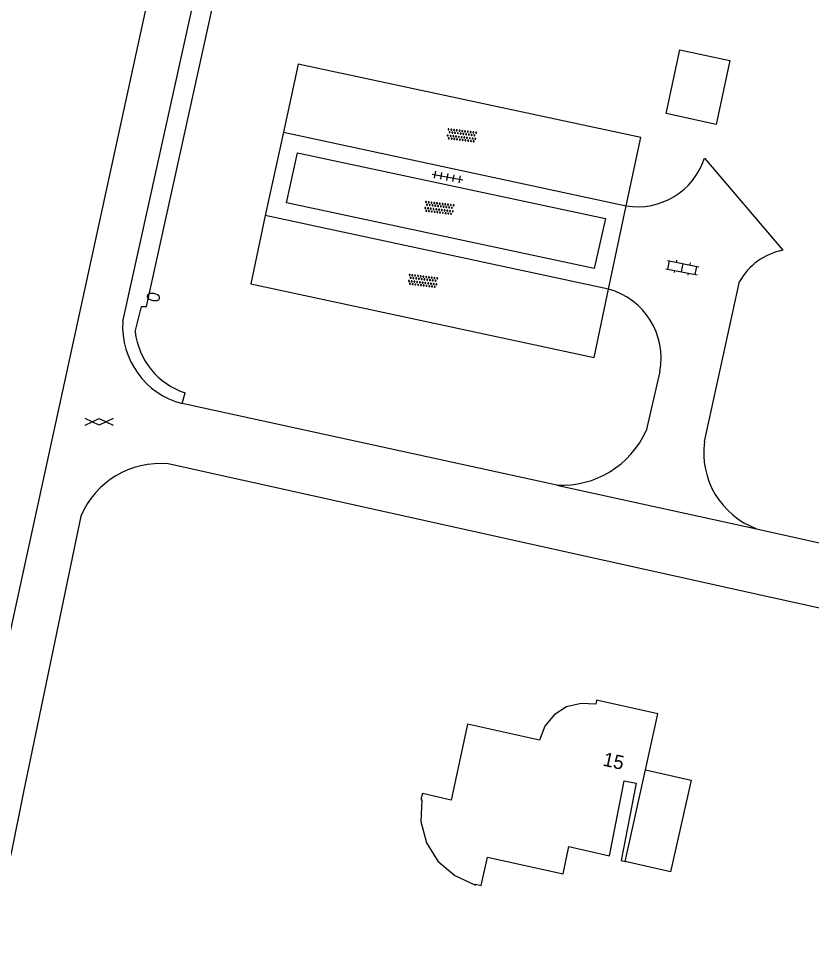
# Model space of a CAD drawing. Extents: x 124000 to 129000, y 395500 to 397503.
# Drawn here: x 128449.4 to 128506.4, y 396680.7 to 396747.8 of the extents above; entities that cross this region are included whole.
import ezdxf

# ---------------------------------------------------------------- set-up
doc = ezdxf.new("R2010")
doc.units = 0
for name, color, linetype in [('gg-anno-huisnummerreeks BGT', 7, 'Continuous'), ('gg-bbg-bijgebouw', 7, 'Continuous'), ('gg-bbg-hoofdgebouw', 7, 'Continuous'), ('gg-bbg-luifel en loopbrug', 7, 'Continuous'), ('gg-knt-verharding', 7, 'Continuous'), ('gt-grn-vlakafsluiter', 7, 'Continuous'), ('gt-symb-brandkraan', 7, 'Continuous'), ('gt-symb-gesloten verharding', 7, 'Continuous'), ('gt-symb-klinker verharding', 7, 'Continuous'), ('gt-symb-overige verharding', 7, 'Continuous'), ('gt-symb-tegel verharding', 7, 'Continuous')]:
    doc.layers.add(name, color=color, linetype=linetype)

# ---------------------------------------------------------------- blocks, each defined once
blk = doc.blocks.new('gt0-KL1')
at = {"layer": 'gt-symb-klinker verharding'}
for p, q in [((-1.15, 0.3), (1.15, 0.3)), ((-1, -0.3), (-1, 0.3)), ((-0.5, 0.3), (-0.5, 0.45)), ((0, -0.3), (0, 0.3)), ((0.5, 0.3), (0.5, 0.45)), ((1, -0.3), (1, 0.3)), ((-1.15, -0.3), (1.15, -0.3)), ((-0.5, -0.45), (-0.5, -0.3)), ((0.5, -0.45), (0.5, -0.3))]:
    blk.add_line(p, q, dxfattribs=at)
blk = doc.blocks.new('gt0-GESVH1')
at = {"layer": 'gt-symb-gesloten verharding'}
for p, q in [((-0.992, -0.261), (0.008, 0.239)), ((0.008, -0.261), (-0.992, 0.239)), ((0.008, 0.239), (1.008, -0.261)), ((1.008, 0.239), (0.008, -0.261))]:
    blk.add_line(p, q, dxfattribs=at)
blk = doc.blocks.new('gt0-BR')
at = {"layer": 'gt-symb-brandkraan'}
for centre, radius, start, end in [((-0.244, 0), 0.206, 107.56694, 252.43307), ((0.599, -2.664), 3, 106.89205, 107.56694), ((0, -0.691), 0.938, 73.10799, 106.89205), ((-0.599, -2.664), 3, 72.43309, 73.10799), ((0.244, 0), 0.206, 287.56695, 72.43309), ((0.599, 2.664), 3, 252.43307, 253.10797), ((0, 0.691), 0.938, 253.10797, 286.89206), ((-0.599, 2.664), 3, 286.89206, 287.56695)]:
    blk.add_arc(centre, radius, start, end, dxfattribs=at)
blk = doc.blocks.new('gt0-OVH')
at = {"layer": 'gt-symb-overige verharding'}
for points in [[(-0.972, 0.298), (-0.967, 0.308), (-0.965, 0.319), (-0.966, 0.33), (-0.971, 0.34), (-0.978, 0.348), (-0.988, 0.353), (-0.999, 0.355), (-1.01, 0.354), (-1.02, 0.349), (-1.028, 0.342), (-1.033, 0.332), (-1.035, 0.321), (-1.034, 0.31), (-1.029, 0.3), (-1.022, 0.292), (-1.012, 0.287), (-1.001, 0.285), (-0.99, 0.286), (-0.98, 0.291)], [(-0.872, 0.106), (-0.867, 0.116), (-0.865, 0.126), (-0.866, 0.137), (-0.871, 0.147), (-0.878, 0.156), (-0.888, 0.161), (-0.899, 0.163), (-0.91, 0.162), (-0.92, 0.157), (-0.928, 0.15), (-0.933, 0.14), (-0.935, 0.129), (-0.934, 0.118), (-0.929, 0.108), (-0.922, 0.1), (-0.912, 0.095), (-0.901, 0.092), (-0.89, 0.094), (-0.88, 0.098)], [(-0.772, 0.298), (-0.767, 0.308), (-0.765, 0.319), (-0.766, 0.33), (-0.771, 0.34), (-0.778, 0.348), (-0.788, 0.353), (-0.799, 0.355), (-0.81, 0.354), (-0.82, 0.349), (-0.828, 0.342), (-0.833, 0.332), (-0.835, 0.321), (-0.834, 0.31), (-0.829, 0.3), (-0.822, 0.292), (-0.812, 0.287), (-0.801, 0.285), (-0.79, 0.286), (-0.78, 0.291)], [(-0.672, 0.106), (-0.667, 0.116), (-0.665, 0.126), (-0.666, 0.137), (-0.671, 0.147), (-0.678, 0.156), (-0.688, 0.161), (-0.699, 0.163), (-0.71, 0.162), (-0.72, 0.157), (-0.728, 0.15), (-0.733, 0.14), (-0.735, 0.129), (-0.734, 0.118), (-0.729, 0.108), (-0.722, 0.1), (-0.712, 0.095), (-0.701, 0.092), (-0.69, 0.094), (-0.68, 0.098)], [(-0.572, 0.298), (-0.567, 0.308), (-0.565, 0.319), (-0.566, 0.33), (-0.571, 0.34), (-0.578, 0.348), (-0.588, 0.353), (-0.599, 0.355), (-0.61, 0.354), (-0.62, 0.349), (-0.628, 0.342), (-0.633, 0.332), (-0.635, 0.321), (-0.634, 0.31), (-0.629, 0.3), (-0.622, 0.292), (-0.612, 0.287), (-0.601, 0.285), (-0.59, 0.286), (-0.58, 0.291)], [(-0.472, 0.106), (-0.467, 0.116), (-0.465, 0.126), (-0.466, 0.137), (-0.471, 0.147), (-0.478, 0.156), (-0.488, 0.161), (-0.499, 0.163), (-0.51, 0.162), (-0.52, 0.157), (-0.528, 0.15), (-0.533, 0.14), (-0.535, 0.129), (-0.534, 0.118), (-0.529, 0.108), (-0.522, 0.1), (-0.512, 0.095), (-0.501, 0.092), (-0.49, 0.094), (-0.48, 0.098)], [(-0.372, 0.298), (-0.367, 0.308), (-0.365, 0.319), (-0.366, 0.33), (-0.371, 0.34), (-0.378, 0.348), (-0.388, 0.353), (-0.399, 0.355), (-0.41, 0.354), (-0.42, 0.349), (-0.428, 0.342), (-0.433, 0.332), (-0.435, 0.321), (-0.434, 0.31), (-0.429, 0.3), (-0.422, 0.292), (-0.412, 0.287), (-0.401, 0.285), (-0.39, 0.286), (-0.38, 0.291)], [(-0.272, 0.106), (-0.267, 0.116), (-0.265, 0.126), (-0.266, 0.137), (-0.271, 0.147), (-0.278, 0.156), (-0.288, 0.161), (-0.299, 0.163), (-0.31, 0.162), (-0.32, 0.157), (-0.328, 0.15), (-0.333, 0.14), (-0.335, 0.129), (-0.334, 0.118), (-0.329, 0.108), (-0.322, 0.1), (-0.312, 0.095), (-0.301, 0.092), (-0.29, 0.094), (-0.28, 0.098)], [(-0.172, 0.298), (-0.167, 0.308), (-0.165, 0.319), (-0.166, 0.33), (-0.171, 0.34), (-0.178, 0.348), (-0.188, 0.353), (-0.199, 0.355), (-0.21, 0.354), (-0.22, 0.349), (-0.228, 0.342), (-0.233, 0.332), (-0.235, 0.321), (-0.234, 0.31), (-0.229, 0.3), (-0.222, 0.292), (-0.212, 0.287), (-0.201, 0.285), (-0.19, 0.286), (-0.18, 0.291)], [(-0.072, 0.106), (-0.067, 0.116), (-0.065, 0.126), (-0.066, 0.137), (-0.071, 0.147), (-0.078, 0.156), (-0.088, 0.161), (-0.099, 0.163), (-0.11, 0.162), (-0.12, 0.157), (-0.128, 0.15), (-0.133, 0.14), (-0.135, 0.129), (-0.134, 0.118), (-0.129, 0.108), (-0.122, 0.1), (-0.112, 0.095), (-0.101, 0.092), (-0.09, 0.094), (-0.08, 0.098)], [(0.028, 0.298), (0.033, 0.308), (0.035, 0.319), (0.034, 0.33), (0.029, 0.34), (0.022, 0.348), (0.012, 0.353), (0.001, 0.355), (-0.01, 0.354), (-0.02, 0.349), (-0.028, 0.342), (-0.033, 0.332), (-0.035, 0.321), (-0.034, 0.31), (-0.029, 0.3), (-0.022, 0.292), (-0.012, 0.287), (-0.001, 0.285), (0.01, 0.286), (0.02, 0.291)], [(0.128, 0.106), (0.133, 0.116), (0.135, 0.126), (0.134, 0.137), (0.129, 0.147), (0.122, 0.156), (0.112, 0.161), (0.101, 0.163), (0.09, 0.162), (0.08, 0.157), (0.072, 0.15), (0.067, 0.14), (0.065, 0.129), (0.066, 0.118), (0.071, 0.108), (0.078, 0.1), (0.088, 0.095), (0.099, 0.092), (0.11, 0.094), (0.12, 0.098)], [(0.228, 0.298), (0.233, 0.308), (0.235, 0.319), (0.234, 0.33), (0.229, 0.34), (0.222, 0.348), (0.212, 0.353), (0.201, 0.355), (0.19, 0.354), (0.18, 0.349), (0.172, 0.342), (0.167, 0.332), (0.165, 0.321), (0.166, 0.31), (0.171, 0.3), (0.178, 0.292), (0.188, 0.287), (0.199, 0.285), (0.21, 0.286), (0.22, 0.291)], [(0.328, 0.106), (0.333, 0.116), (0.335, 0.126), (0.334, 0.137), (0.329, 0.147), (0.322, 0.156), (0.312, 0.161), (0.301, 0.163), (0.29, 0.162), (0.28, 0.157), (0.272, 0.15), (0.267, 0.14), (0.265, 0.129), (0.266, 0.118), (0.271, 0.108), (0.278, 0.1), (0.288, 0.095), (0.299, 0.092), (0.31, 0.094), (0.32, 0.098)], [(0.428, 0.298), (0.433, 0.308), (0.435, 0.319), (0.434, 0.33), (0.429, 0.34), (0.422, 0.348), (0.412, 0.353), (0.401, 0.355), (0.39, 0.354), (0.38, 0.349), (0.372, 0.342), (0.367, 0.332), (0.365, 0.321), (0.366, 0.31), (0.371, 0.3), (0.378, 0.292), (0.388, 0.287), (0.399, 0.285), (0.41, 0.286), (0.42, 0.291)], [(0.528, 0.106), (0.533, 0.116), (0.535, 0.126), (0.534, 0.137), (0.529, 0.147), (0.522, 0.156), (0.512, 0.161), (0.501, 0.163), (0.49, 0.162), (0.48, 0.157), (0.472, 0.15), (0.467, 0.14), (0.465, 0.129), (0.466, 0.118), (0.471, 0.108), (0.478, 0.1), (0.488, 0.095), (0.499, 0.092), (0.51, 0.094), (0.52, 0.098)], [(0.628, 0.298), (0.633, 0.308), (0.635, 0.319), (0.634, 0.33), (0.629, 0.34), (0.622, 0.348), (0.612, 0.353), (0.601, 0.355), (0.59, 0.354), (0.58, 0.349), (0.572, 0.342), (0.567, 0.332), (0.565, 0.321), (0.566, 0.31), (0.571, 0.3), (0.578, 0.292), (0.588, 0.287), (0.599, 0.285), (0.61, 0.286), (0.62, 0.291)], [(0.728, 0.106), (0.733, 0.116), (0.735, 0.126), (0.734, 0.137), (0.729, 0.147), (0.722, 0.156), (0.712, 0.161), (0.701, 0.163), (0.69, 0.162), (0.68, 0.157), (0.672, 0.15), (0.667, 0.14), (0.665, 0.129), (0.666, 0.118), (0.671, 0.108), (0.678, 0.1), (0.688, 0.095), (0.699, 0.092), (0.71, 0.094), (0.72, 0.098)], [(0.828, 0.298), (0.833, 0.308), (0.835, 0.319), (0.834, 0.33), (0.829, 0.34), (0.822, 0.348), (0.812, 0.353), (0.801, 0.355), (0.79, 0.354), (0.78, 0.349), (0.772, 0.342), (0.767, 0.332), (0.765, 0.321), (0.766, 0.31), (0.771, 0.3), (0.778, 0.292), (0.788, 0.287), (0.799, 0.285), (0.81, 0.286), (0.82, 0.291)], [(0.928, 0.106), (0.933, 0.116), (0.935, 0.126), (0.934, 0.137), (0.929, 0.147), (0.922, 0.156), (0.912, 0.161), (0.901, 0.163), (0.89, 0.162), (0.88, 0.157), (0.872, 0.15), (0.867, 0.14), (0.865, 0.129), (0.866, 0.118), (0.871, 0.108), (0.878, 0.1), (0.888, 0.095), (0.899, 0.092), (0.91, 0.094), (0.92, 0.098)], [(1.028, 0.298), (1.033, 0.308), (1.035, 0.319), (1.034, 0.33), (1.029, 0.34), (1.022, 0.348), (1.012, 0.353), (1.001, 0.355), (0.99, 0.354), (0.98, 0.349), (0.972, 0.342), (0.967, 0.332), (0.965, 0.321), (0.966, 0.31), (0.971, 0.3), (0.978, 0.292), (0.988, 0.287), (0.999, 0.285), (1.01, 0.286), (1.02, 0.291)], [(-0.972, -0.142), (-0.967, -0.132), (-0.965, -0.121), (-0.966, -0.11), (-0.971, -0.1), (-0.978, -0.092), (-0.988, -0.087), (-0.999, -0.085), (-1.01, -0.086), (-1.02, -0.091), (-1.028, -0.098), (-1.033, -0.108), (-1.035, -0.119), (-1.034, -0.13), (-1.029, -0.14), (-1.022, -0.148), (-1.012, -0.153), (-1.001, -0.155), (-0.99, -0.154), (-0.98, -0.149)], [(-0.872, -0.334), (-0.867, -0.324), (-0.865, -0.314), (-0.866, -0.303), (-0.871, -0.293), (-0.878, -0.284), (-0.888, -0.279), (-0.899, -0.277), (-0.91, -0.278), (-0.92, -0.283), (-0.928, -0.29), (-0.933, -0.3), (-0.935, -0.311), (-0.934, -0.322), (-0.929, -0.332), (-0.922, -0.34), (-0.912, -0.345), (-0.901, -0.348), (-0.89, -0.346), (-0.88, -0.342)], [(-0.772, -0.142), (-0.767, -0.132), (-0.765, -0.121), (-0.766, -0.11), (-0.771, -0.1), (-0.778, -0.092), (-0.788, -0.087), (-0.799, -0.085), (-0.81, -0.086), (-0.82, -0.091), (-0.828, -0.098), (-0.833, -0.108), (-0.835, -0.119), (-0.834, -0.13), (-0.829, -0.14), (-0.822, -0.148), (-0.812, -0.153), (-0.801, -0.155), (-0.79, -0.154), (-0.78, -0.149)], [(-0.672, -0.334), (-0.667, -0.324), (-0.665, -0.314), (-0.666, -0.303), (-0.671, -0.293), (-0.678, -0.284), (-0.688, -0.279), (-0.699, -0.277), (-0.71, -0.278), (-0.72, -0.283), (-0.728, -0.29), (-0.733, -0.3), (-0.735, -0.311), (-0.734, -0.322), (-0.729, -0.332), (-0.722, -0.34), (-0.712, -0.345), (-0.701, -0.348), (-0.69, -0.346), (-0.68, -0.342)], [(-0.572, -0.142), (-0.567, -0.132), (-0.565, -0.121), (-0.566, -0.11), (-0.571, -0.1), (-0.578, -0.092), (-0.588, -0.087), (-0.599, -0.085), (-0.61, -0.086), (-0.62, -0.091), (-0.628, -0.098), (-0.633, -0.108), (-0.635, -0.119), (-0.634, -0.13), (-0.629, -0.14), (-0.622, -0.148), (-0.612, -0.153), (-0.601, -0.155), (-0.59, -0.154), (-0.58, -0.149)], [(-0.472, -0.334), (-0.467, -0.324), (-0.465, -0.314), (-0.466, -0.303), (-0.471, -0.293), (-0.478, -0.284), (-0.488, -0.279), (-0.499, -0.277), (-0.51, -0.278), (-0.52, -0.283), (-0.528, -0.29), (-0.533, -0.3), (-0.535, -0.311), (-0.534, -0.322), (-0.529, -0.332), (-0.522, -0.34), (-0.512, -0.345), (-0.501, -0.348), (-0.49, -0.346), (-0.48, -0.342)], [(-0.372, -0.142), (-0.367, -0.132), (-0.365, -0.121), (-0.366, -0.11), (-0.371, -0.1), (-0.378, -0.092), (-0.388, -0.087), (-0.399, -0.085), (-0.41, -0.086), (-0.42, -0.091), (-0.428, -0.098), (-0.433, -0.108), (-0.435, -0.119), (-0.434, -0.13), (-0.429, -0.14), (-0.422, -0.148), (-0.412, -0.153), (-0.401, -0.155), (-0.39, -0.154), (-0.38, -0.149)], [(-0.272, -0.334), (-0.267, -0.324), (-0.265, -0.314), (-0.266, -0.303), (-0.271, -0.293), (-0.278, -0.284), (-0.288, -0.279), (-0.299, -0.277), (-0.31, -0.278), (-0.32, -0.283), (-0.328, -0.29), (-0.333, -0.3), (-0.335, -0.311), (-0.334, -0.322), (-0.329, -0.332), (-0.322, -0.34), (-0.312, -0.345), (-0.301, -0.348), (-0.29, -0.346), (-0.28, -0.342)], [(-0.172, -0.142), (-0.167, -0.132), (-0.165, -0.121), (-0.166, -0.11), (-0.171, -0.1), (-0.178, -0.092), (-0.188, -0.087), (-0.199, -0.085), (-0.21, -0.086), (-0.22, -0.091), (-0.228, -0.098), (-0.233, -0.108), (-0.235, -0.119), (-0.234, -0.13), (-0.229, -0.14), (-0.222, -0.148), (-0.212, -0.153), (-0.201, -0.155), (-0.19, -0.154), (-0.18, -0.149)], [(-0.072, -0.334), (-0.067, -0.324), (-0.065, -0.314), (-0.066, -0.303), (-0.071, -0.293), (-0.078, -0.284), (-0.088, -0.279), (-0.099, -0.277), (-0.11, -0.278), (-0.12, -0.283), (-0.128, -0.29), (-0.133, -0.3), (-0.135, -0.311), (-0.134, -0.322), (-0.129, -0.332), (-0.122, -0.34), (-0.112, -0.345), (-0.101, -0.348), (-0.09, -0.346), (-0.08, -0.342)], [(0.028, -0.142), (0.033, -0.132), (0.035, -0.121), (0.034, -0.11), (0.029, -0.1), (0.022, -0.092), (0.012, -0.087), (0.001, -0.085), (-0.01, -0.086), (-0.02, -0.091), (-0.028, -0.098), (-0.033, -0.108), (-0.035, -0.119), (-0.034, -0.13), (-0.029, -0.14), (-0.022, -0.148), (-0.012, -0.153), (-0.001, -0.155), (0.01, -0.154), (0.02, -0.149)], [(0.128, -0.334), (0.133, -0.324), (0.135, -0.314), (0.134, -0.303), (0.129, -0.293), (0.122, -0.284), (0.112, -0.279), (0.101, -0.277), (0.09, -0.278), (0.08, -0.283), (0.072, -0.29), (0.067, -0.3), (0.065, -0.311), (0.066, -0.322), (0.071, -0.332), (0.078, -0.34), (0.088, -0.345), (0.099, -0.348), (0.11, -0.346), (0.12, -0.342)], [(0.228, -0.142), (0.233, -0.132), (0.235, -0.121), (0.234, -0.11), (0.229, -0.1), (0.222, -0.092), (0.212, -0.087), (0.201, -0.085), (0.19, -0.086), (0.18, -0.091), (0.172, -0.098), (0.167, -0.108), (0.165, -0.119), (0.166, -0.13), (0.171, -0.14), (0.178, -0.148), (0.188, -0.153), (0.199, -0.155), (0.21, -0.154), (0.22, -0.149)], [(0.328, -0.334), (0.333, -0.324), (0.335, -0.314), (0.334, -0.303), (0.329, -0.293), (0.322, -0.284), (0.312, -0.279), (0.301, -0.277), (0.29, -0.278), (0.28, -0.283), (0.272, -0.29), (0.267, -0.3), (0.265, -0.311), (0.266, -0.322), (0.271, -0.332), (0.278, -0.34), (0.288, -0.345), (0.299, -0.348), (0.31, -0.346), (0.32, -0.342)], [(0.428, -0.142), (0.433, -0.132), (0.435, -0.121), (0.434, -0.11), (0.429, -0.1), (0.422, -0.092), (0.412, -0.087), (0.401, -0.085), (0.39, -0.086), (0.38, -0.091), (0.372, -0.098), (0.367, -0.108), (0.365, -0.119), (0.366, -0.13), (0.371, -0.14), (0.378, -0.148), (0.388, -0.153), (0.399, -0.155), (0.41, -0.154), (0.42, -0.149)], [(0.528, -0.334), (0.533, -0.324), (0.535, -0.314), (0.534, -0.303), (0.529, -0.293), (0.522, -0.284), (0.512, -0.279), (0.501, -0.277), (0.49, -0.278), (0.48, -0.283), (0.472, -0.29), (0.467, -0.3), (0.465, -0.311), (0.466, -0.322), (0.471, -0.332), (0.478, -0.34), (0.488, -0.345), (0.499, -0.348), (0.51, -0.346), (0.52, -0.342)], [(0.628, -0.142), (0.633, -0.132), (0.635, -0.121), (0.634, -0.11), (0.629, -0.1), (0.622, -0.092), (0.612, -0.087), (0.601, -0.085), (0.59, -0.086), (0.58, -0.091), (0.572, -0.098), (0.567, -0.108), (0.565, -0.119), (0.566, -0.13), (0.571, -0.14), (0.578, -0.148), (0.588, -0.153), (0.599, -0.155), (0.61, -0.154), (0.62, -0.149)], [(0.728, -0.334), (0.733, -0.324), (0.735, -0.314), (0.734, -0.303), (0.729, -0.293), (0.722, -0.284), (0.712, -0.279), (0.701, -0.277), (0.69, -0.278), (0.68, -0.283), (0.672, -0.29), (0.667, -0.3), (0.665, -0.311), (0.666, -0.322), (0.671, -0.332), (0.678, -0.34), (0.688, -0.345), (0.699, -0.348), (0.71, -0.346), (0.72, -0.342)], [(0.828, -0.142), (0.833, -0.132), (0.835, -0.121), (0.834, -0.11), (0.829, -0.1), (0.822, -0.092), (0.812, -0.087), (0.801, -0.085), (0.79, -0.086), (0.78, -0.091), (0.772, -0.098), (0.767, -0.108), (0.765, -0.119), (0.766, -0.13), (0.771, -0.14), (0.778, -0.148), (0.788, -0.153), (0.799, -0.155), (0.81, -0.154), (0.82, -0.149)], [(0.928, -0.334), (0.933, -0.324), (0.935, -0.314), (0.934, -0.303), (0.929, -0.293), (0.922, -0.284), (0.912, -0.279), (0.901, -0.277), (0.89, -0.278), (0.88, -0.283), (0.872, -0.29), (0.867, -0.3), (0.865, -0.311), (0.866, -0.322), (0.871, -0.332), (0.878, -0.34), (0.888, -0.345), (0.899, -0.348), (0.91, -0.346), (0.92, -0.342)], [(1.028, -0.142), (1.033, -0.132), (1.035, -0.121), (1.034, -0.11), (1.029, -0.1), (1.022, -0.092), (1.012, -0.087), (1.001, -0.085), (0.99, -0.086), (0.98, -0.091), (0.972, -0.098), (0.967, -0.108), (0.965, -0.119), (0.966, -0.13), (0.971, -0.14), (0.978, -0.148), (0.988, -0.153), (0.999, -0.155), (1.01, -0.154), (1.02, -0.149)]]:
    blk.add_lwpolyline(points, close=True, dxfattribs=at)
blk = doc.blocks.new('gt0-TEG1')
at = {"layer": 'gt-symb-tegel verharding'}
for p, q in [((-1.125, 0), (1.125, 0)), ((-0.9, -0.25), (-0.9, 0.25)), ((-0.45, -0.25), (-0.45, 0.25)), ((0, -0.25), (0, 0.25)), ((0.45, -0.25), (0.45, 0.25)), ((0.9, -0.25), (0.9, 0.25))]:
    blk.add_line(p, q, dxfattribs=at)

msp = doc.modelspace()

# ---------------------------------------------------------------- linework, layer by layer
at = {"layer": 'gg-bbg-bijgebouw'}
msp.add_lwpolyline([(128496.952, 396745.618), (128500.556, 396744.832), (128499.557, 396740.251), (128495.96, 396741.027), (128496.952, 396745.618)], dxfattribs=at)
at = {"layer": 'gg-bbg-hoofdgebouw'}
for p, q in [((128494.48, 396693.83), (128495.373, 396697.878)), ((128493.029, 396687.25), (128494.48, 396693.83))]:
    msp.add_line(p, q, dxfattribs=at)
msp.add_lwpolyline([(128495.373, 396697.878), (128490.974, 396698.847), (128490.905, 396698.552), (128489.856, 396698.621), (128488.804, 396698.362), (128487.918, 396697.79), (128487.249, 396696.974), (128486.876, 396695.972), (128481.696, 396697.12), (128480.512, 396691.662), (128478.443, 396692.137), (128478.344, 396691.714), (128478.416, 396691.675), (128478.332, 396690.128), (128478.73, 396688.586), (128479.558, 396687.271), (128480.789, 396686.245), (128482.272, 396685.538), (128482.251, 396685.615), (128482.661, 396685.526), (128483.126, 396687.571), (128488.559, 396686.356), (128488.978, 396688.33), (128491.906, 396687.668), (128492.952, 396693.055), (128493.806, 396692.89), (128492.733, 396687.315), (128493.029, 396687.25)], dxfattribs=at)
at = {"layer": 'gg-bbg-luifel en loopbrug'}
msp.add_lwpolyline([(128494.48, 396693.83), (128497.764, 396693.091), (128496.284, 396686.517), (128493.029, 396687.25)], dxfattribs=at)
at = {"layer": 'gg-knt-verharding'}
for p, q in [((128468.452, 396739.684), (128467.146, 396733.688)), ((128468.452, 396739.684), (128493.098, 396734.394)), ((128491.828, 396728.401), (128493.098, 396734.394)), ((128491.828, 396728.401), (128467.146, 396733.688)), ((128498.717, 396717.438), (128501.249, 396728.95)), ((128495.508, 396722.491), (128494.534, 396718.205)), ((128488.123, 396714.316), (128461.179, 396720.171)), ((128488.123, 396714.316), (128502.476, 396711.177)), ((128502.476, 396711.177), (128601.764, 396689.053))]:
    msp.add_line(p, q, dxfattribs=at)
for points in [[(128456.903, 396726.076), (128474.668, 396806.358), (128483.61, 396847.162)], [(128457.795, 396725.345), (128458.242, 396727.167), (128458.621, 396727.147), (128475.995, 396805.971), (128485.03, 396847.265)], [(128469.517, 396798.928), (128445.706, 396689.715), (128440.493, 396680.65)], [(128493.098, 396734.394), (128494.149, 396739.304), (128469.504, 396744.586), (128468.452, 396739.684)], [(128468.663, 396734.611), (128469.47, 396738.208), (128491.6, 396733.473), (128490.793, 396729.876), (128468.663, 396734.611)], [(128467.146, 396733.688), (128466.115, 396728.796), (128490.791, 396723.48), (128491.828, 396728.401)], [(128600.442, 396684.861), (128501.9, 396706.588), (128460.176, 396715.839)], [(128453.887, 396712.075), (128449.771, 396692.264), (128448.881, 396687.845), (128448.599, 396686.738), (128448.273, 396685.642)]]:
    msp.add_lwpolyline(points, dxfattribs=at)
for centre, radius, start, end in [((128493.932, 396739.359), 5.034, 260.46935, 342.27196), ((128505.217, 396726.744), 4.54, 101.03537, 150.92698), ((128490.486, 396723.465), 5.115, 349.02428, 74.79457), ((128462.623, 396725.717), 5.731, 176.41273, 255.40628), ((128463.024, 396725.948), 5.264, 186.58234, 251.9369), ((128488.464, 396720.983), 6.676, 267.07648, 335.40666), ((128504.505, 396716.654), 5.84, 172.28406, 249.67575), ((128459.588, 396709.685), 6.182, 84.54489, 157.2566)]:
    msp.add_arc(centre, radius, start, end, dxfattribs=at)
at = {"layer": 'gt-grn-vlakafsluiter'}
for p, q in [((128498.727, 396737.826), (128504.348, 396731.2)), ((128461.179, 396720.171), (128461.392, 396720.944))]:
    msp.add_line(p, q, dxfattribs=at)

# ---------------------------------------------------------------- block references
at = {"layer": 'gt-symb-brandkraan', "rotation": 169.71247608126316}
msp.add_blockref('gt0-BR', (128459.104, 396727.836), dxfattribs=at)
at = {"layer": 'gt-symb-gesloten verharding'}
msp.add_blockref('gt0-GESVH1', (128455.195, 396718.874), dxfattribs=at)
at = {"layer": 'gt-symb-klinker verharding', "rotation": -11.13011108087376}
msp.add_blockref('gt0-KL1', (128497.14, 396729.942), dxfattribs=at)
at = {"layer": 'gt-symb-overige verharding', "rotation": -7.004259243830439}
for p in [(128481.276, 396739.452), (128479.656, 396734.237), (128478.48, 396728.99)]:
    msp.add_blockref('gt0-OVH', p, dxfattribs=at)
at = {"layer": 'gt-symb-tegel verharding', "rotation": -10.71464389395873}
msp.add_blockref('gt0-TEG1', (128480.25, 396736.465), dxfattribs=at)

# ---------------------------------------------------------------- texts
at = {"layer": 'gg-anno-huisnummerreeks BGT'}
msp.add_text('15', height=1, rotation=347.6, dxfattribs=at).set_placement((128491.365, 396694.153))

doc.saveas('drawing.dxf')
